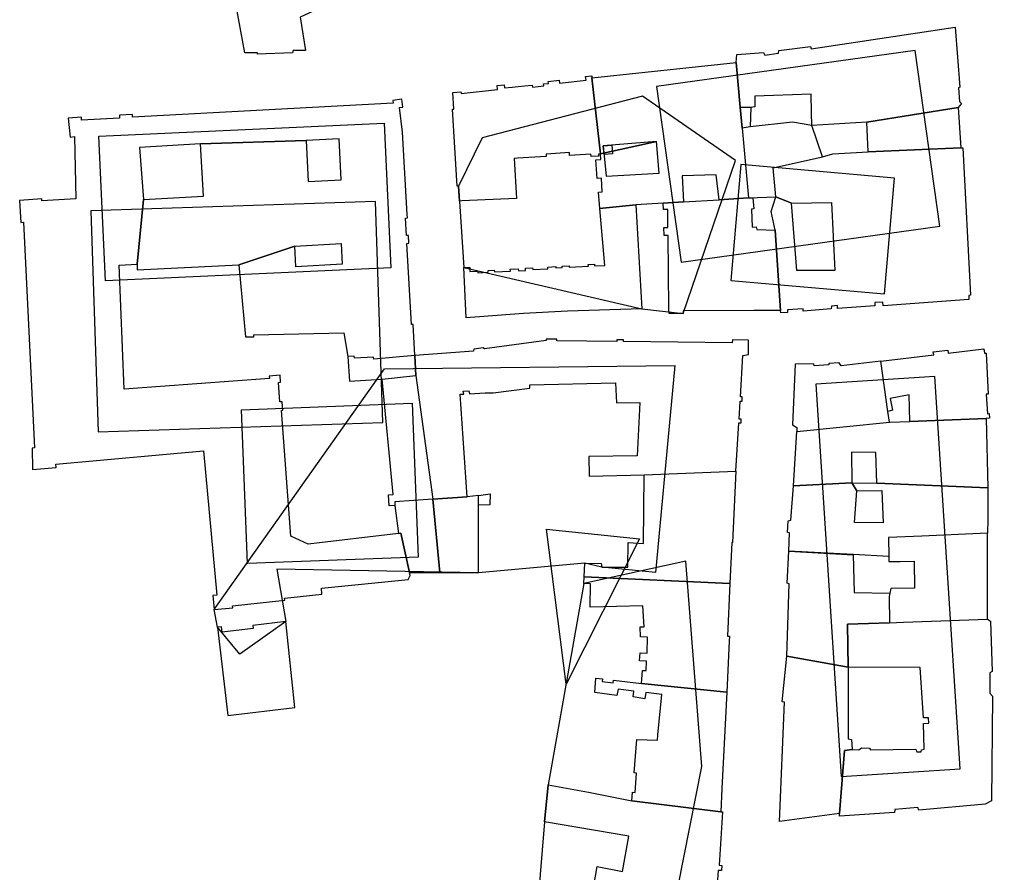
# Model space of a CAD drawing. Extents: x -293619 to -291580, y 30940 to 32770.
# Drawn here: x -291641.966 to -291637.658, y 30959.536 to 30963.313 of the extents above; entities that cross this region are included whole.
import ezdxf

# ---------------------------------------------------------------- set-up
doc = ezdxf.new("R2010")
doc.units = 0
doc.layers.add('RAMKA_I_OPISY', color=7, linetype='Continuous')

msp = doc.modelspace()

# ---------------------------------------------------------------- linework, layer by layer
at = {"layer": 'RAMKA_I_OPISY'}
for points in [[(-291640.0937, 30963.5777), (-291640.3752, 30963.4838), (-291640.7228, 30963.3237), (-291640.6993, 30963.1762), (-291640.7545, 30963.1751), (-291640.7567, 30963.1656), (-291640.9114, 30963.1594), (-291640.9114, 30963.1646), (-291640.9677, 30963.1646), (-291641.0891, 30963.8241), (-291641.0948, 30963.8544), (-291640.9495, 30963.8914), (-291640.8297, 30963.918), (-291640.7958, 30963.7293), (-291640.7143, 30963.7473), (-291640.6867, 30963.6434), (-291640.4779, 30963.7446), (-291640.4854, 30963.7627), (-291640.193, 30963.9274)], [(-291638.7922, 30963.1224), (-291638.7898, 30963.1577), (-291638.6716, 30963.1662), (-291638.6656, 30963.1556), (-291638.6053, 30963.1643), (-291638.6034, 30963.1757), (-291638.4641, 30963.193), (-291638.4603, 30963.1835), (-291637.823, 30963.2784), (-291637.803, 30963.0133), (-291637.8086, 30963.0104), (-291637.8038, 30962.95), (-291637.7951, 30962.9403), (-291637.8105, 30962.9225), (-291638.2147, 30962.8581), (-291638.4573, 30962.8435), (-291638.459, 30962.9012), (-291638.4613, 30962.9821), (-291638.7099, 30962.9735), (-291638.7099, 30962.9255), (-291638.7281, 30962.9235), (-291638.7747, 30962.9243)], [(-291637.9999, 30963.1755), (-291639.1449, 30963.0161), (-291639.0366, 30962.2383), (-291637.8916, 30962.3977)], [(-291639.4314, 30963.0547), (-291638.7922, 30963.1224), (-291638.7747, 30962.9243), (-291638.7665, 30962.8321), (-291638.7389, 30962.5226), (-291638.8684, 30962.5148), (-291638.8813, 30962.6248), (-291639.0317, 30962.6204), (-291639.0263, 30962.5051), (-291639.1153, 30962.4997), (-291639.2367, 30962.4923), (-291639.3836, 30962.478), (-291639.3957, 30962.4767), (-291639.4016, 30962.5478), (-291639.3864, 30962.5493), (-291639.3888, 30962.6099), (-291639.4078, 30962.6084), (-291639.4147, 30962.6914), (-291639.3921, 30962.6931), (-291639.393, 30962.7174), (-291639.145, 30962.7725), (-291639.3818, 30962.7535), (-291639.3685, 30962.6192), (-291639.1337, 30962.6325), (-291639.145, 30962.7725), (-291639.393, 30962.7174)], [(-291639.4325, 30963.0639), (-291639.4314, 30963.0547), (-291639.393, 30962.7174), (-291639.4022, 30962.7168), (-291639.4017, 30962.7084), (-291639.4348, 30962.7064), (-291639.4355, 30962.7168), (-291639.5303, 30962.7111), (-291639.531, 30962.7234), (-291639.6344, 30962.7172), (-291639.6338, 30962.7064), (-291639.7614, 30962.6987), (-291639.7753, 30962.6979), (-291639.7646, 30962.5204), (-291640.0068, 30962.5094), (-291640.0179, 30962.5088), (-291640.022, 30962.5754), (-291640.0282, 30962.5751), (-291640.049, 30962.9154), (-291640.0425, 30962.9157), (-291640.0471, 30962.989), (-291640.0114, 30962.9928), (-291640.0106, 30962.9858), (-291639.8488, 30963.0031), (-291639.8507, 30963.0201), (-291639.8202, 30963.0234), (-291639.8185, 30963.0098), (-291639.7848, 30963.0134), (-291639.7295, 30963.0192), (-291639.6957, 30963.0228), (-291639.6946, 30963.0136), (-291639.6449, 30963.0188), (-291639.646, 30963.0277), (-291639.6238, 30963.0301), (-291639.6246, 30963.039), (-291639.5767, 30963.0442), (-291639.5751, 30963.0312), (-291639.4574, 30963.0436), (-291639.4593, 30963.0612)], [(-291641.7492, 30962.8767), (-291641.7413, 30962.7913), (-291641.7224, 30962.7953), (-291641.7164, 30962.5194), (-291641.8662, 30962.5093), (-291641.8668, 30962.5185), (-291641.9655, 30962.5117), (-291641.9589, 30962.4143), (-291641.9479, 30962.415), (-291641.8991, 30961.4157), (-291641.9086, 30961.4152), (-291641.9072, 30961.32), (-291641.8031, 30961.3296), (-291641.8043, 30961.3433), (-291641.1507, 30961.4034), (-291641.0919, 30960.7642), (-291641.1095, 30960.7626), (-291641.1038, 30960.7005), (-291641.0215, 30960.7081), (-291641.0224, 30960.7172), (-291640.7908, 30960.7421), (-291640.7918, 30960.7511), (-291640.7776, 30960.7527), (-291640.6271, 30960.7689), (-291640.6282, 30960.7943), (-291640.2446, 30960.8333), (-291640.2359, 30960.8506), (-291640.2388, 30960.8637), (-291640.2773, 30961.0381), (-291640.2876, 30961.037), (-291640.688, 30960.9899), (-291640.7645, 30961.025), (-291640.8062, 30961.5819), (-291640.7994, 30961.5824), (-291640.8022, 30961.6202), (-291640.8125, 30961.6195), (-291640.819, 30961.7058), (-291640.8098, 30961.7065), (-291640.8121, 30961.7376), (-291640.8595, 30961.734), (-291640.8587, 30961.7238), (-291641.5021, 30961.6758), (-291641.5239, 30962.2255), (-291641.4451, 30962.2295), (-291641.4161, 30962.5158), (-291641.1511, 30962.5313), (-291641.1645, 30962.7617), (-291640.697, 30962.7769), (-291640.688, 30962.5952), (-291640.5413, 30962.6025), (-291640.5503, 30962.7843), (-291640.697, 30962.7769), (-291641.1645, 30962.7617), (-291641.4344, 30962.7457), (-291641.4161, 30962.5158), (-291641.4451, 30962.2295), (-291641.4438, 30962.2042), (-291640.9945, 30962.2272), (-291640.7468, 30962.3092), (-291640.5415, 30962.3207), (-291640.5365, 30962.2295), (-291640.7417, 30962.2181), (-291640.7468, 30962.3092), (-291640.9945, 30962.2272), (-291640.965, 30961.9073), (-291640.9276, 30961.9073), (-291640.9276, 30961.9163), (-291640.5299, 30961.9256), (-291640.5113, 30961.8212), (-291640.504, 30961.7119), (-291640.3605, 30961.7205), (-291640.2111, 30961.7363), (-291640.2154, 30961.8245), (-291640.2224, 30961.963), (-291640.2303, 30961.9627), (-291640.2508, 30962.3217), (-291640.2413, 30962.3222), (-291640.2432, 30962.3565), (-291640.2524, 30962.356), (-291640.2568, 30962.4339), (-291640.2484, 30962.4345), (-291640.2492, 30962.4499), (-291640.27, 30962.8144), (-291640.2825, 30962.9235), (-291640.2684, 30962.9252), (-291640.2725, 30962.9598), (-291640.3133, 30962.9549), (-291640.3117, 30962.9417), (-291641.4649, 30962.8797), (-291641.4654, 30962.8927), (-291641.5225, 30962.8897), (-291641.522, 30962.8762), (-291641.6905, 30962.867), (-291641.6913, 30962.8797)], [(-291640.022, 30962.5754), (-291639.9982, 30962.214), (-291639.2107, 30962.0317), (-291639.0278, 30962.0106), (-291638.7952, 30962.6892), (-291639.207, 30962.9732), (-291639.9171, 30962.7886)], [(-291638.7747, 30962.9243), (-291638.7281, 30962.9235), (-291638.731, 30962.8373), (-291638.7665, 30962.8321)], [(-291637.8105, 30962.9225), (-291637.7989, 30962.745), (-291638.2079, 30962.7266), (-291638.2147, 30962.8581)], [(-291641.6141, 30962.7957), (-291640.3513, 30962.8537), (-291640.3218, 30962.2134), (-291641.5847, 30962.1554)], [(-291638.7389, 30962.5226), (-291638.6177, 30962.527), (-291638.6291, 30962.6555), (-291638.4105, 30962.7047), (-291638.4573, 30962.8435), (-291638.543, 30962.8585), (-291638.731, 30962.8373), (-291638.7665, 30962.8321)], [(-291639.3818, 30962.7534), (-291639.3434, 30962.7565), (-291639.3404, 30962.7183), (-291639.3779, 30962.7152)], [(-291638.2079, 30962.7266), (-291637.7989, 30962.745), (-291637.7894, 30962.7453), (-291637.7559, 30962.0917), (-291637.7635, 30962.0906), (-291637.7624, 30962.0736), (-291638.1426, 30962.0446), (-291638.1436, 30962.0619), (-291638.1791, 30962.06), (-291638.1791, 30962.0446), (-291638.3441, 30962.0326), (-291638.3441, 30962.0461), (-291638.371, 30962.0441), (-291638.372, 30962.0316), (-291638.4958, 30962.0211), (-291638.4958, 30962.0316), (-291638.565, 30962.0279), (-291638.565, 30962.0154), (-291638.5947, 30962.0135), (-291638.5966, 30962.0241), (-291638.6207, 30962.3804), (-291638.6378, 30962.4629), (-291638.6177, 30962.527), (-291638.5486, 30962.4995), (-291638.371, 30962.5023), (-291638.3566, 30962.2017), (-291638.5246, 30962.2017), (-291638.5486, 30962.4995), (-291638.6177, 30962.527), (-291638.6291, 30962.6555), (-291638.4105, 30962.7047), (-291638.3654, 30962.7185)], [(-291638.8165, 30962.1566), (-291638.1369, 30962.0975), (-291638.0922, 30962.611), (-291638.7718, 30962.6701)], [(-291638.5966, 30962.0241), (-291638.7151, 30962.0238), (-291639.0278, 30962.0233), (-291639.0278, 30962.0106), (-291639.0901, 30962.0106), (-291639.0903, 30962.0314), (-291639.0942, 30962.3565), (-291639.112, 30962.3563), (-291639.1124, 30962.3911), (-291639.0951, 30962.3914), (-291639.096, 30962.4711), (-291639.1145, 30962.4709), (-291639.1153, 30962.4997), (-291639.0263, 30962.5051), (-291638.8684, 30962.5148), (-291638.7389, 30962.5226), (-291638.719, 30962.5233), (-291638.7142, 30962.4746), (-291638.7252, 30962.4727), (-291638.7224, 30962.3926), (-291638.705, 30962.3944), (-291638.7012, 30962.3825), (-291638.6207, 30962.3804)], [(-291641.6496, 30962.4655), (-291641.6175, 30961.4869), (-291640.3573, 30961.5282), (-291640.3894, 30962.5068)], [(-291639.2367, 30962.4923), (-291639.2107, 30962.0317), (-291639.5402, 30962.0214), (-291639.7339, 30962.0114), (-291639.9876, 30961.9924), (-291639.9982, 30962.214), (-291639.9722, 30962.2152), (-291639.9714, 30962.1973), (-291639.9375, 30962.1989), (-291639.9371, 30962.1912), (-291639.8909, 30962.1938), (-291639.8914, 30962.2015), (-291639.8636, 30962.2031), (-291639.8631, 30962.1948), (-291639.7925, 30962.1988), (-291639.793, 30962.2067), (-291639.7572, 30962.2088), (-291639.7567, 30962.2004), (-291639.7252, 30962.2021), (-291639.7258, 30962.2116), (-291639.6938, 30962.2134), (-291639.6933, 30962.2057), (-291639.6265, 30962.2095), (-291639.6269, 30962.2165), (-291639.5917, 30962.2185), (-291639.5914, 30962.2128), (-291639.5625, 30962.2144), (-291639.5629, 30962.2206), (-291639.5323, 30962.2224), (-291639.5319, 30962.2159), (-291639.4472, 30962.2207), (-291639.4475, 30962.2274), (-291639.4207, 30962.2289), (-291639.4203, 30962.2216), (-291639.3743, 30962.2243), (-291639.3957, 30962.4767), (-291639.3836, 30962.478)], [(-291639.3268, 30961.7046), (-291639.3228, 30961.6155), (-291639.2188, 30961.6175), (-291639.2308, 30961.3804), (-291639.4448, 30961.3773), (-291639.4438, 30961.2903), (-291639.2008, 30961.2973), (-291638.7938, 30961.3124), (-291638.7811, 30961.5269), (-291638.7711, 30961.5263), (-291638.7703, 30961.5428), (-291638.7793, 30961.5434), (-291638.7746, 30961.6227), (-291638.7666, 30961.6222), (-291638.7657, 30961.6416), (-291638.7738, 30961.6421), (-291638.763, 30961.8255), (-291638.7389, 30961.8288), (-291638.7378, 30961.8926), (-291638.809, 30961.8948), (-291638.8109, 30961.8807), (-291639.2921, 30961.8872), (-291639.2921, 30961.8945), (-291639.3213, 30961.8951), (-291639.3216, 30961.8867), (-291639.587, 30961.8905), (-291639.587, 30961.8969), (-291639.6338, 30961.8978), (-291639.6338, 30961.8913), (-291639.9067, 30961.8547), (-291639.9127, 30961.8585), (-291639.9546, 30961.8526), (-291639.9557, 30961.8447), (-291640.2154, 30961.8245), (-291640.2111, 30961.7363), (-291640.1359, 30961.1882), (-291639.9838, 30961.1993), (-291640.0148, 30961.6545), (-291639.9988, 30961.6545), (-291640.0008, 30961.6665), (-291639.9758, 30961.6685), (-291639.9728, 30961.6555), (-291639.9043, 30961.6594), (-291639.8691, 30961.6597), (-291639.7058, 30961.6805), (-291639.7068, 30961.6956)], [(-291638.153, 30961.7993), (-291637.9185, 30961.8277), (-291637.9201, 30961.8418), (-291637.856, 30961.8493), (-291637.8544, 30961.8355), (-291637.6964, 30961.8545), (-291637.6939, 30961.8347), (-291637.6866, 30961.8355), (-291637.6772, 30961.6535), (-291637.6856, 30961.6532), (-291637.681, 30961.5669), (-291637.6726, 30961.5675), (-291637.6718, 30961.5472), (-291637.6856, 30961.5466), (-291638.0234, 30961.5334), (-291638.0277, 30961.6515), (-291638.1106, 30961.6344), (-291638.101, 30961.5834), (-291638.1208, 30961.5777)], [(-291640.4837, 30961.8226), (-291640.5113, 30961.8212), (-291640.504, 30961.7119), (-291640.3605, 30961.7205), (-291640.2111, 30961.7363), (-291640.2154, 30961.8245), (-291640.3966, 30961.8088), (-291640.3977, 30961.818), (-291640.4829, 30961.8139)], [(-291638.153, 30961.7993), (-291638.3286, 30961.779), (-291638.3369, 30961.792), (-291638.3827, 30961.7898), (-291638.3827, 30961.7844), (-291638.4476, 30961.779), (-291638.4487, 30961.7877), (-291638.5314, 30961.7866), (-291638.5442, 30961.5174), (-291638.5241, 30961.5058), (-291638.5241, 30961.4887), (-291638.1138, 30961.5301), (-291638.1208, 30961.5777)], [(-291641.0892, 30960.6215), (-291641.1038, 30960.7005), (-291640.3502, 30961.7661), (-291639.065, 30961.7803), (-291639.1502, 30960.8643), (-291639.3881, 30960.8882), (-291639.4623, 30960.9048), (-291639.9342, 30960.8623), (-291640.826, 30960.8785), (-291640.7864, 30960.6479), (-291640.9893, 30960.5022)], [(-291640.3605, 30961.7205), (-291640.2111, 30961.7363), (-291640.1359, 30961.1882), (-291640.3041, 30961.1766), (-291640.3041, 30961.1612), (-291640.3282, 30961.1598), (-291640.3315, 30961.2074), (-291640.3109, 30961.2097)], [(-291637.8011, 30959.9945), (-291637.9133, 30961.7326), (-291638.4402, 30961.6986), (-291638.328, 30959.9605)], [(-291640.9822, 30961.585), (-291640.2268, 30961.6135), (-291640.2011, 30960.9318), (-291640.9565, 30960.9033)], [(-291637.6856, 30961.5466), (-291637.6791, 30961.2388), (-291638.17, 30961.2602), (-291638.1744, 30961.3962), (-291638.2828, 30961.3972), (-291638.2807, 30961.261), (-291638.539, 30961.2483), (-291638.5241, 30961.4887), (-291638.1138, 30961.5301), (-291638.0234, 30961.5334)], [(-291638.7938, 30961.3124), (-291638.8088, 30960.9964), (-291638.8123, 30960.9966), (-291638.8209, 30960.8149), (-291639.4653, 30960.8452), (-291639.4623, 30960.9048), (-291639.3901, 30960.9038), (-291639.3881, 30960.8882), (-291639.2729, 30960.8872), (-291639.271, 30960.9976), (-291639.2026, 30960.9927), (-291639.2008, 30961.2973)], [(-291638.2807, 30961.261), (-291638.17, 30961.2602), (-291637.6791, 30961.2388), (-291637.6783, 30961.1004), (-291637.681, 30961.0389), (-291637.9712, 30961.0256), (-291638.1184, 30961.0189), (-291638.1176, 30960.9347), (-291638.2753, 30960.9435), (-291638.559, 30960.958), (-291638.5561, 30961.0397), (-291638.5655, 30961.0419), (-291638.5634, 30961.093), (-291638.5507, 30961.0962), (-291638.539, 30961.2483), (-291638.2807, 30961.261), (-291638.2594, 30961.226), (-291638.1478, 30961.227), (-291638.1415, 30961.0845), (-291638.269, 30961.0855), (-291638.2594, 30961.226)], [(-291640.3041, 30961.1612), (-291640.2876, 30961.037), (-291640.2773, 30961.0381), (-291640.2388, 30960.8637), (-291640.1047, 30960.8644), (-291640.1359, 30961.1882), (-291640.3041, 30961.1766)], [(-291640.1359, 30961.1882), (-291640.1047, 30960.8644), (-291639.9342, 30960.8623), (-291639.9333, 30961.1622), (-291639.9332, 30961.2055), (-291639.9838, 30961.1993)], [(-291639.9332, 30961.2055), (-291639.8823, 30961.2123), (-291639.8836, 30961.1632), (-291639.9333, 30961.1622)], [(-291639.5459, 30960.3698), (-291639.6331, 30961.056), (-291639.2212, 30961.0134)], [(-291638.1146, 30960.6412), (-291638.0524, 30960.6437), (-291637.6804, 30960.6569), (-291637.681, 30961.0389), (-291637.9712, 30961.0256), (-291638.1184, 30961.0189), (-291638.1176, 30960.9347), (-291638.1173, 30960.9128), (-291638.0673, 30960.9133), (-291638.005, 30960.9139), (-291638.0037, 30960.7949), (-291638.1084, 30960.7938), (-291638.1127, 30960.7719), (-291638.1157, 30960.7586)], [(-291638.1146, 30960.6412), (-291638.2993, 30960.6358), (-291638.2977, 30960.4454), (-291638.5688, 30960.493), (-291638.5582, 30960.8133), (-291638.5666, 30960.8165), (-291638.559, 30960.958), (-291638.2749, 30960.9427), (-291638.2699, 30960.7762), (-291638.1127, 30960.7719), (-291638.1157, 30960.7586)], [(-291639.4672, 30960.8158), (-291639.6246, 30959.9238), (-291639.6409, 30959.7608), (-291639.6714, 30959.402), (-291640.0591, 30959.4087), (-291640.1088, 30958.3791), (-291639.2922, 30958.2513), (-291638.9443, 30960.0051), (-291639.0153, 30960.914)], [(-291638.8209, 30960.8149), (-291638.8312, 30960.5828), (-291638.8228, 30960.5825), (-291638.8237, 30960.5608), (-291638.8336, 30960.3342), (-291639.2115, 30960.3723), (-291639.2075, 30960.4299), (-291639.1909, 30960.4299), (-291639.19, 30960.4719), (-291639.2202, 30960.4729), (-291639.2183, 30960.5081), (-291639.187, 30960.5071), (-291639.1851, 30960.5784), (-291639.2163, 30960.5794), (-291639.2173, 30960.6234), (-291639.2007, 30960.6234), (-291639.2056, 30960.7162), (-291639.4389, 30960.7103), (-291639.437, 30960.8139), (-291639.4672, 30960.8158), (-291639.4653, 30960.8452)], [(-291641.0892, 30960.6215), (-291641.0438, 30960.2309), (-291640.7463, 30960.2657), (-291640.7864, 30960.6479), (-291640.933, 30960.6297), (-291640.9313, 30960.6162), (-291641.0684, 30960.5992), (-291641.0714, 30960.6237)], [(-291637.6804, 30960.6569), (-291637.6669, 30960.6483), (-291637.6599, 30960.4251), (-291637.6696, 30960.4197), (-291637.6696, 30960.3989), (-291637.6696, 30960.3378), (-291637.6696, 30960.3304), (-291637.658, 30960.3166), (-291637.662, 30959.8538), (-291637.6907, 30959.8389), (-291637.9842, 30959.8113), (-291637.9885, 30959.8229), (-291638.0905, 30959.8146), (-291638.0916, 30959.8008), (-291638.3359, 30959.7848), (-291638.3351, 30959.7964), (-291638.3136, 30960.0762), (-291638.2796, 30960.0805), (-291638.2498, 30960.0783), (-291638.2382, 30960.0879), (-291638.2031, 30960.0858), (-291638.1978, 30960.0794), (-291637.9969, 30960.0815), (-291637.9937, 30960.0698), (-291637.9735, 30960.0698), (-291637.9724, 30960.0794), (-291637.9607, 30960.0815), (-291637.9643, 30960.1959), (-291637.9404, 30960.1967), (-291637.9412, 30960.2209), (-291637.9643, 30960.2202), (-291637.9778, 30960.4442), (-291638.2977, 30960.4454), (-291638.2993, 30960.6358), (-291638.1146, 30960.6412), (-291638.0524, 30960.6437)], [(-291638.5688, 30960.493), (-291638.2977, 30960.4454), (-291638.2965, 30960.1273), (-291638.2824, 30960.1248), (-291638.2796, 30960.0805), (-291638.3136, 30960.0762), (-291638.3351, 30959.7964), (-291638.6007, 30959.7618), (-291638.5788, 30960.2904), (-291638.5891, 30960.2917)], [(-291638.8609, 30959.8048), (-291639.2553, 30959.8527), (-291639.2523, 30959.891), (-291639.2406, 30959.8901), (-291639.2338, 30959.9757), (-291639.2446, 30959.9766), (-291639.2329, 30960.1242), (-291639.1411, 30960.1213), (-291639.1389, 30960.1455), (-291639.1226, 30960.3245), (-291639.1929, 30960.3333), (-291639.1968, 30960.3049), (-291639.2495, 30960.3137), (-291639.2456, 30960.3381), (-291639.3159, 30960.3479), (-291639.3217, 30960.3196), (-291639.4184, 30960.3323), (-291639.4136, 30960.3967), (-291639.3844, 30960.3932), (-291639.3857, 30960.3819), (-291639.3376, 30960.3761), (-291639.3362, 30960.3874), (-291639.2115, 30960.3723), (-291638.8336, 30960.3342), (-291638.8556, 30959.9084)], [(-291639.2553, 30959.8527), (-291638.8609, 30959.8048), (-291638.8536, 30959.8037), (-291638.8688, 30959.5684), (-291638.8561, 30959.5665), (-291638.858, 30959.5449), (-291638.8726, 30959.5449), (-291638.8766, 30959.4824), (-291638.8609, 30959.4805), (-291638.8628, 30959.458), (-291638.8815, 30959.458), (-291638.9137, 30959.2088), (-291638.9215, 30959.2107), (-291639.3772, 30959.3148), (-291639.4477, 30959.3309), (-291639.4076, 30959.5624), (-291639.2963, 30959.54), (-291639.268, 30959.6963), (-291639.6409, 30959.7608), (-291639.6246, 30959.9238), (-291639.4458, 30959.8908)]]:
    msp.add_lwpolyline(points, close=True, dxfattribs=at)

doc.saveas('drawing.dxf')
